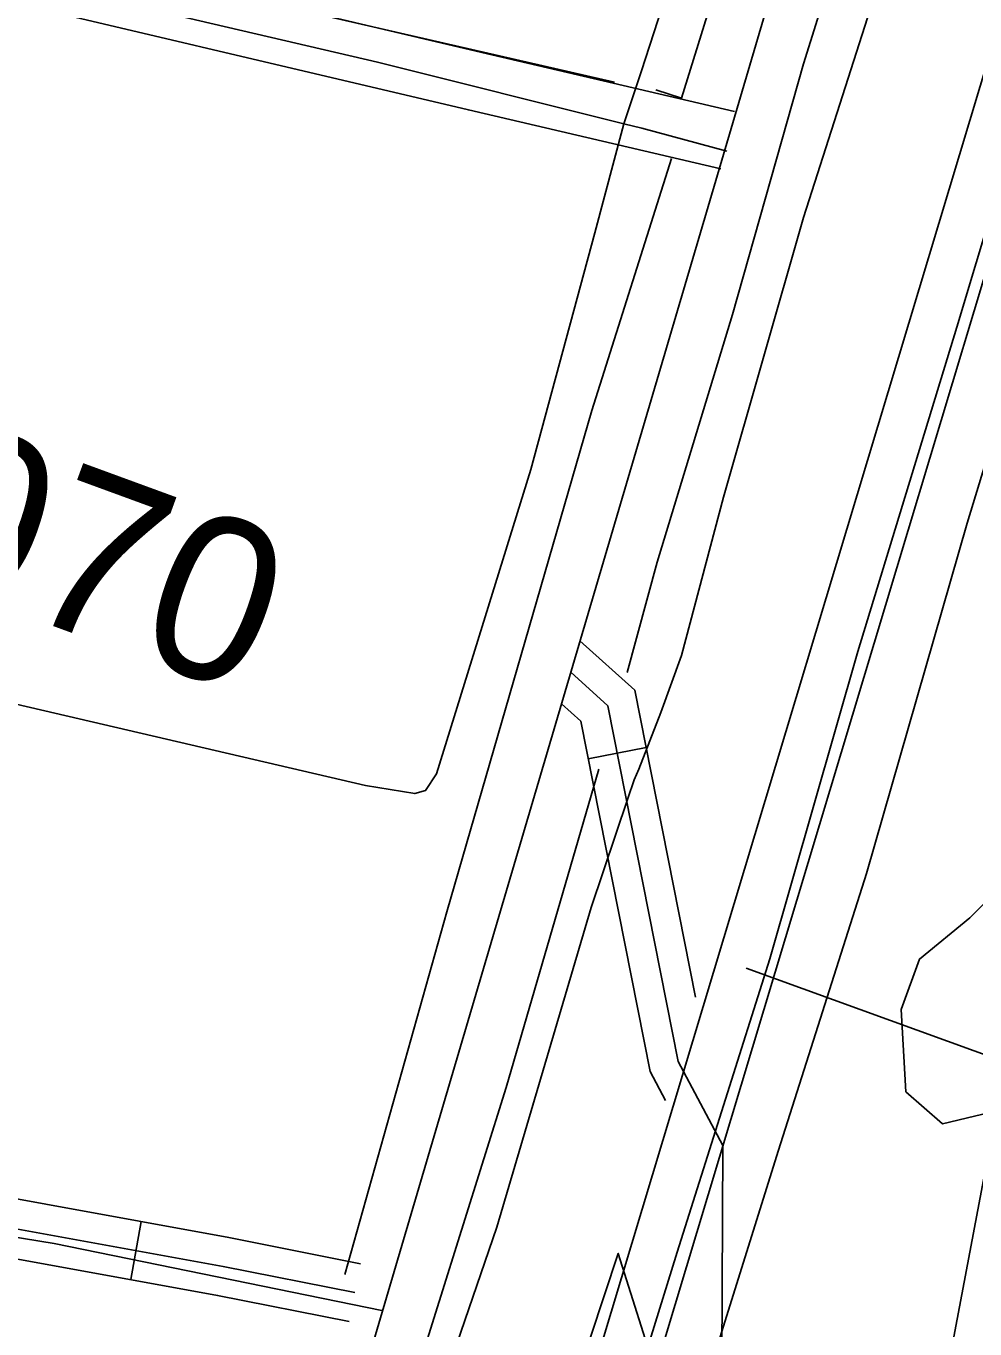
# Model space of a CAD drawing. Extents: x 3361039 to 3398939, y 576572 to 602007.
# Drawn here: x 3374341 to 3374823, y 591321 to 591983 of the extents above; entities that cross this region are included whole.
import ezdxf

# ---------------------------------------------------------------- set-up
doc = ezdxf.new("R2010")
doc.units = 0
for name, color, linetype in [('V-CHAN-NAID', 7, 'Continuous'), ('V-DTCH-CNTR', 7, 'Continuous'), ('V-FLOD-BASE', 7, 'Continuous'), ('V-LEVE-TOET', 7, 'Continuous'), ('V-RIVR-RANG', 7, 'Continuous'), ('V-RIVR-RANG-IDEN', 7, 'Continuous'), ('V-ROAD-CNTR', 7, 'Continuous'), ('V-SITE-VEGE', 7, 'Continuous'), ('V-SURV-LINE', 7, 'Continuous'), ('V-TOPO-MAJR', 7, 'Continuous'), ('V-TOPO-SHOR', 7, 'Continuous')]:
    doc.layers.add(name, color=color, linetype=linetype)

msp = doc.modelspace()

# ---------------------------------------------------------------- linework, layer by layer
at = {"layer": 'V-CHAN-NAID'}
msp.add_lwpolyline([(3374630.22, 591295.7), (3374620.64, 591295.77), (3374641.76, 591359.26), (3374661.99, 591295.48), (3374652.4, 591295.55), (3374650.82, 591296.13), (3374648.73, 591296.75), (3374646.69, 591297.2), (3374644.65, 591297.5), (3374643.48, 591297.62), (3374641.95, 591297.7), (3374640.23, 591297.7), (3374638.86, 591297.63), (3374636.95, 591297.43), (3374635.59, 591297.21), (3374633.8, 591296.82), (3374632.27, 591296.4), (3374631.24, 591296.07)], close=True, dxfattribs=at)
at = {"layer": 'V-DTCH-CNTR'}
for points in [[(3373623.21, 593310.31), (3373869.42, 593254.45), (3374194.5, 593173.65), (3374561.78, 593087.83), (3374967.83, 592994.32), (3374895.66, 592752.95), (3374817.24, 592489.15), (3374715.93, 592152.61), (3374653.57, 591960.23)], [(3374519.35, 591964.67), (3374213.97, 592035.83), (3374018.08, 592079.83), (3373996.96, 591955.32)], [(3374519.35, 591964.67), (3374644.59, 591933.38), (3374653.75, 591931.09), (3374696.99, 591919.36)], [(3374653.57, 591960.23), (3374644.59, 591933.38), (3374629.89, 591877.91), (3374597.25, 591757.61), (3374549.36, 591603), (3374543.78, 591594.44), (3374538.28, 591592.93), (3374513.26, 591597.12), (3374234.26, 591662.03), (3373963.07, 591724.5), (3373960.02, 591733.15), (3373970.86, 591793.36), (3373996.96, 591955.32)], [(3374175.06, 591393.61), (3374354.94, 591364.25), (3374521.6, 591330.29)]]:
    msp.add_lwpolyline(points, dxfattribs=at)
at = {"layer": 'V-FLOD-BASE'}
msp.add_lwpolyline([(3374489.8, 589739.15), (3374492.79, 589870.75), (3374482.73, 590100.42), (3374479.81, 590264.99), (3374481.3, 590330.79), (3374476.65, 590553.35), (3374474.27, 590623.1), (3374474.57, 590651.31), (3374475.63, 590676.37), (3374479.81, 590701.4), (3374485.6, 590729.54), (3374497.87, 590777.2), (3374522.24, 590857.64), (3374566.87, 590999.75), (3374626.35, 591212.22), (3374641.79, 591262.98), (3374671.82, 591359.82), (3374718.88, 591508.95), (3374763.65, 591665.17), (3374814.01, 591829.95), (3374853.74, 591962.46)], dxfattribs=at)
at = {"layer": 'V-LEVE-TOET'}
for points in [[(3374389.43, 589761.45), (3374389.54, 589989.44), (3374388.63, 590122.65), (3374385.43, 590334.22), (3374379.95, 590552.88), (3374379.09, 590617.92), (3374381.29, 590677.44), (3374384.09, 590718.94), (3374392.44, 590765.86), (3374407, 590808.79), (3374441.16, 590925.17), (3374490.71, 591087.6), (3374546.75, 591271.12), (3374559.74, 591313.29), (3374579.97, 591372.61), (3374627.95, 591535.06), (3374646.57, 591590.49), (3374649.8, 591599.86), (3374652.21, 591605.32), (3374663.49, 591634.19), (3374673.99, 591663.06), (3374695.23, 591743.53), (3374735.94, 591885.69), (3374787.02, 592044.97)], [(3374880.12, 591930.31), (3374819.2, 591730.39), (3374767.92, 591552.3), (3374723.31, 591411.75), (3374655.15, 591193.89), (3374614.37, 591045.47), (3374538.91, 590804.96), (3374509.22, 590667.39), (3374507.9, 590618.04), (3374510.35, 590554.55), (3374519.52, 590242.62), (3374522.95, 590124.28), (3374525.64, 589865.69), (3374528, 589721.5)]]:
    msp.add_lwpolyline(points, dxfattribs=at)
at = {"layer": 'V-RIVR-RANG'}
msp.add_line((3374706.83, 591504.27), (3375834.68, 591094.47), dxfattribs=at)
at = {"layer": 'V-ROAD-CNTR'}
for p, q in [((3374655.98, 591616.38), (3374626.55, 591610.55)), ((3374399.28, 591375.49), (3374393.92, 591345.97))]:
    msp.add_line(p, q, dxfattribs=at)
for points in [[(3374898.68, 592606.75), (3374740.75, 592071.92), (3374503.53, 591267.94), (3374373.83, 590859.88), (3374359.86, 590806.61), (3374356.55, 590778.75), (3374345.52, 590723.54), (3374342.99, 590679.85), (3374329.86, 590574.19), (3374339.73, 590036.72), (3374354.96, 589451.5), (3374350.45, 589387.03), (3374337.5, 589333.03), (3374320.31, 589282.81), (3374300.3, 589239.69), (3374271.33, 589197.84), (3374242.66, 589163.8), (3374212.1, 589135.11), (3374178.28, 589110.74), (3374148.26, 589095.39), (3374101.93, 589073.59), (3373039.41, 588662.27), (3371741.17, 588155.38)], [(3374700.83, 591939.68), (3374572.45, 591969.63), (3374021.98, 592099.37), (3373516.05, 592208.46), (3372997.76, 592331.51), (3372684.35, 592408.45), (3372394.04, 592478.82)], [(3374694.01, 591910.47), (3374565.6, 591940.43), (3374015.38, 592070.1), (3373509.42, 592179.2), (3372990.71, 592302.35), (3372677.24, 592379.3), (3372391.32, 592448.85)], [(3371676.29, 591890.74), (3371721.87, 591883.64), (3371788.21, 591895.21), (3371817.58, 591898.95), (3371852.43, 591888.81), (3371953.59, 591816.14), (3372142.76, 591773.32), (3372415.7, 591727.22), (3373067.19, 591608.99), (3373220.92, 591581.39), (3373796.83, 591482.52), (3374120.76, 591426.06), (3374443.71, 591367.42), (3374510.8, 591354.03)], [(3374507.86, 591339.32), (3374440.9, 591352.69), (3374118.13, 591411.3), (3373794.28, 591467.74), (3373218.33, 591566.62), (3373064.52, 591594.23), (3372413.11, 591712.45), (3372139.86, 591758.59), (3371947.31, 591802.18), (3371845.77, 591875.13), (3371816.39, 591883.67), (3371790.45, 591880.37), (3371722, 591868.44), (3371662.96, 591877.64)], [(3371660.68, 591862.81), (3371722.14, 591853.24), (3371792.69, 591865.53), (3371815.19, 591868.4), (3371839.1, 591861.44), (3371941.03, 591788.22), (3372136.95, 591743.87), (3372410.52, 591697.67), (3373061.86, 591579.47), (3373215.73, 591551.84), (3373791.72, 591452.96), (3374115.5, 591396.53), (3374438.09, 591337.95), (3374504.93, 591324.61)], [(3374622.32, 591670.54), (3374650.22, 591645.43), (3374681.1, 591489.49)], [(3374617.61, 591654.59), (3374636.48, 591637.62), (3374672.28, 591456.78), (3374694.99, 591414.12), (3374694.39, 591305.26), (3374758.38, 591191.63), (3374814.1, 591131.22)], [(3374612.91, 591638.65), (3374622.73, 591629.81), (3374658, 591451.69), (3374665.85, 591436.95)]]:
    msp.add_lwpolyline(points, dxfattribs=at)
at = {"layer": 'V-SITE-VEGE'}
msp.add_lwpolyline([(3375015.04, 591513.51), (3374996.68, 591505), (3374899.52, 591460.04), (3374855.37, 591436.79), (3374806.57, 591425.16), (3374787.98, 591441.44), (3374785.65, 591483.3), (3374794.95, 591508.88), (3374820.51, 591529.81), (3374839.1, 591548.42), (3374857.69, 591569.35), (3374873.96, 591594.93), (3374883.25, 591622.84), (3374883.25, 591683.3), (3374899.52, 591727.49), (3374922.76, 591764.7), (3374957.62, 591808.89), (3374985.51, 591853.08), (3375013.39, 591915.87), (3375027.34, 591962.39), (3375034.31, 592011.22)], dxfattribs=at)
at = {"layer": 'V-SURV-LINE'}
for points in [[(3374455.85, 590723.73), (3375143.68, 593008.53)], [(3375172.4, 592999.86), (3374484.57, 590715.07)]]:
    msp.add_lwpolyline(points, dxfattribs=at)
at = {"layer": 'V-TOPO-MAJR'}
msp.add_lwpolyline([(3374950.17, 591983.63), (3374947.18, 591972.08), (3374944.4, 591960.46), (3374913.37, 591821.31), (3374895.65, 591739.99), (3374878.46, 591658.56), (3374862.07, 591576.97), (3374846.2, 591495.26), (3374629.76, 590350.51)], dxfattribs=at)
at = {"layer": 'V-TOPO-SHOR'}
msp.add_line((3374814.27, 592212.61), (3374735.93, 591963.8), dxfattribs=at)
for points in [[(3374639.83, 591954.46), (3374472.52, 591992.85), (3374173.94, 592063.97), (3374011.94, 592100.43), (3373826.38, 592142.18), (3373437.32, 592229.48)], [(3374759.85, 592223.13), (3374673.86, 591946.44), (3374660.95, 591950.59)], [(3374735.93, 591963.8), (3374699.92, 591836.4), (3374661.61, 591710.57), (3374646.38, 591654.54)], [(3374668.91, 591915.7), (3374628.27, 591787.58), (3374554.7, 591532.81), (3374502.68, 591348.62)], [(3374631.99, 591605.43), (3374584.83, 591443.52), (3374539.39, 591298.52), (3374500.28, 591169.62), (3374431.58, 590937.89), (3374398.04, 590825.86), (3374385.3, 590786.74), (3374376.39, 590746.04), (3374369.6, 590687.61), (3374365.06, 590480.59), (3374369.34, 590234.98), (3374370.5, 590128.74), (3374376.7, 589918.53), (3374380.71, 589648.29), (3374379.39, 589525.91), (3374386.62, 589410.37), (3374387.07, 589381.11), (3374386.06, 589358.8)]]:
    msp.add_lwpolyline(points, dxfattribs=at)

# ---------------------------------------------------------------- texts
at = {"layer": 'V-RIVR-RANG-IDEN'}
msp.add_text('U-070', height=83, rotation=339.88933, dxfattribs=at).set_placement((3374167.93, 591746.4))

doc.saveas('drawing.dxf')
